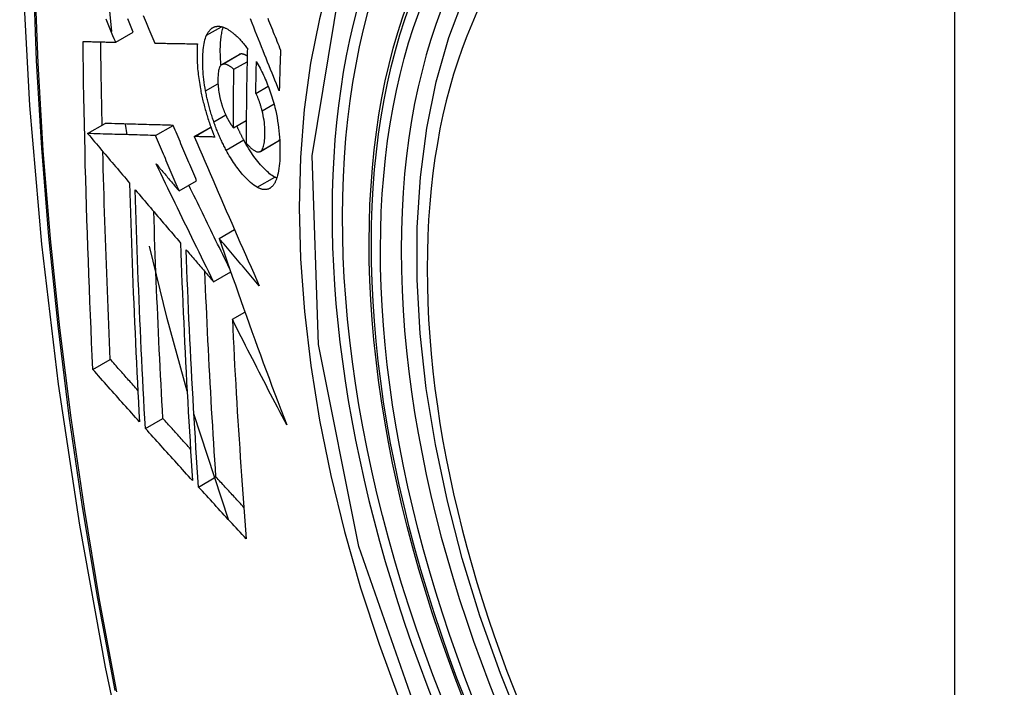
# Model space of a CAD drawing. Header units: inches. Extents: x 15 to 513, y 46 to 241.
# Tile 312 of 397: x 438.084 to 438.414, y 234.281 to 234.504. Entities that reach past the tile are written whole.
import ezdxf

# ---------------------------------------------------------------- set-up
doc = ezdxf.new("R2010")
doc.units = ezdxf.units.IN
doc.header["$MEASUREMENT"] = 0
doc.layers.add('Visible Edges(ANSI)', color=7, linetype='Continuous', lineweight=25)
doc.layers.add('Visible Tangent Edges(ANSI)', color=7, linetype='Continuous', lineweight=25)

msp = doc.modelspace()

# ---------------------------------------------------------------- linework, layer by layer
at = {"layer": 'Visible Edges(ANSI)'}
for p, q in [((438.11468, 234.50034), (438.11237, 234.52255)), ((438.11594, 234.49677), (438.12184, 234.50017)), ((438.12903, 234.49649), (438.12914, 234.49649)), ((438.15147, 234.48929), (438.15737, 234.49269)), ((438.15554, 234.48771), (438.15997, 234.49026)), ((438.16289, 234.47964), (438.16706, 234.48204)), ((438.10651, 234.46619), (438.1124, 234.46958)), ((438.1124, 234.46958), (438.1124, 234.46958)), ((438.11977, 234.4658), (438.11916, 234.46938)), ((438.12932, 234.46552), (438.13521, 234.46892)), ((438.14229, 234.46517), (438.14783, 234.46836)), ((438.1554, 234.46807), (438.1597, 234.47055)), ((438.10651, 234.46619), (438.10651, 234.46619)), ((438.14246, 234.46517), (438.14229, 234.46517)), ((438.16439, 234.46019), (438.17029, 234.46359)), ((438.17029, 234.46359), (438.17034, 234.46362)), ((438.13718, 234.44694), (438.14307, 234.45034)), ((438.15063, 234.43104), (438.15576, 234.434)), ((438.14876, 234.41653), (438.15451, 234.41984)), ((438.15504, 234.40394), (438.15926, 234.40637)), ((438.10827, 234.38714), (438.11413, 234.39052)), ((438.12588, 234.36738), (438.13174, 234.37075)), ((438.15377, 234.33681), (438.14214, 234.37231)), ((438.14368, 234.34775), (438.14953, 234.35111))]:
    msp.add_line(p, q, dxfattribs=at)
at = {"layer": 'Visible Edges(ANSI)', "flags": 128}
for points in [[(438.13776, 234.89918), (438.12492, 234.86107), (438.11387, 234.82183), (438.10458, 234.78155), (438.09702, 234.74028), (438.09118, 234.69809), (438.08704, 234.65504), (438.08456, 234.6112), (438.08374, 234.56662), (438.08456, 234.52138), (438.08698, 234.47553), (438.09101, 234.42913), (438.0966, 234.38225), (438.10375, 234.33496), (438.11243, 234.28733), (438.12262, 234.23942), (438.13429, 234.19129)], [(438.25264, 234.26608), (438.24491, 234.28527), (438.23805, 234.30453), (438.23212, 234.3238), (438.22713, 234.34297), (438.2231, 234.36197), (438.22006, 234.38073), (438.21802, 234.39915), (438.21701, 234.41715), (438.21703, 234.43467), (438.21809, 234.45162), (438.22019, 234.46794), (438.22335, 234.48355), (438.22756, 234.49838), (438.23282, 234.51237), (438.23911, 234.52543), (438.24644, 234.5375), (438.25478, 234.54849), (438.26411, 234.55833), (438.27436, 234.56694), (438.28547, 234.57425)], [(438.12184, 234.50017), (438.12137, 234.50127), (438.12091, 234.50237), (438.12044, 234.50347), (438.11997, 234.50457)], [(438.12514, 234.50577), (438.12612, 234.50344), (438.12709, 234.50111), (438.12806, 234.4988), (438.12903, 234.49649)], [(438.17075, 234.48045), (438.17027, 234.48164), (438.16979, 234.48284), (438.16931, 234.48405), (438.16883, 234.48526), (438.16834, 234.48647), (438.16785, 234.48769), (438.16736, 234.48892), (438.16686, 234.49015), (438.16636, 234.4914), (438.16586, 234.49265), (438.16535, 234.49392), (438.16484, 234.4952), (438.16432, 234.4965), (438.1638, 234.4978), (438.16327, 234.49913), (438.16273, 234.50047), (438.16219, 234.50182), (438.16164, 234.5032), (438.16108, 234.50459)], [(438.16689, 234.50479), (438.1672, 234.50401), (438.16752, 234.50324), (438.16783, 234.50247), (438.16814, 234.5017), (438.16845, 234.50093), (438.16876, 234.50017), (438.16907, 234.4994), (438.16938, 234.49865), (438.16968, 234.49789), (438.16999, 234.49714), (438.17029, 234.49639), (438.17059, 234.49564), (438.17089, 234.4949), (438.17119, 234.49416)], [(438.11594, 234.49677), (438.11547, 234.49787), (438.11501, 234.49897), (438.11454, 234.50007), (438.11408, 234.50117), (438.11361, 234.50227), (438.11314, 234.50337), (438.11268, 234.50447)], [(438.14641, 234.49912), (438.14651, 234.49934), (438.14662, 234.49955), (438.14673, 234.49975), (438.14685, 234.49995), (438.14697, 234.50013), (438.14709, 234.50031), (438.14721, 234.50049), (438.14734, 234.50065), (438.14747, 234.5008), (438.1476, 234.50095), (438.14774, 234.50109), (438.14788, 234.50122), (438.14802, 234.50134), (438.14817, 234.50145), (438.14832, 234.50156), (438.14847, 234.50165), (438.14863, 234.50174), (438.14878, 234.50182), (438.14894, 234.50189), (438.14911, 234.50195), (438.14927, 234.502), (438.14944, 234.50204), (438.14961, 234.50207), (438.14978, 234.5021)], [(438.14978, 234.5021), (438.14996, 234.50212), (438.15015, 234.50213), (438.15033, 234.50213), (438.15052, 234.50212), (438.15071, 234.50211), (438.1509, 234.50208), (438.15109, 234.50205), (438.15129, 234.50201), (438.15148, 234.50197), (438.15168, 234.50192), (438.15187, 234.50186), (438.15207, 234.50179), (438.15227, 234.50171), (438.15247, 234.50163), (438.15267, 234.50154), (438.15288, 234.50144), (438.15308, 234.50134), (438.15329, 234.50123), (438.15349, 234.50111), (438.1537, 234.50099), (438.15391, 234.50086), (438.15412, 234.50072), (438.15433, 234.50058), (438.15454, 234.50043)], [(438.15122, 234.4891), (438.15117, 234.48974), (438.15112, 234.49037), (438.15108, 234.49099), (438.15105, 234.49161), (438.15103, 234.49222), (438.15101, 234.49282), (438.151, 234.49342), (438.151, 234.494), (438.151, 234.49458), (438.15102, 234.49515), (438.15103, 234.4957), (438.15106, 234.49625), (438.15109, 234.49678), (438.15114, 234.49731), (438.15118, 234.49783), (438.15124, 234.49833), (438.15131, 234.49882), (438.15138, 234.49929), (438.15147, 234.49975), (438.15156, 234.5002), (438.15166, 234.50063), (438.15177, 234.50104), (438.15189, 234.50143), (438.15202, 234.50181)], [(438.14607, 234.48046), (438.14589, 234.48142), (438.14574, 234.48237), (438.1456, 234.48331), (438.14548, 234.48425), (438.14538, 234.48517), (438.14529, 234.48607), (438.14522, 234.48697), (438.14517, 234.48785), (438.14513, 234.48871), (438.14511, 234.48957), (438.1451, 234.49041), (438.14511, 234.49122), (438.14513, 234.49202), (438.14516, 234.4928), (438.14521, 234.49356), (438.14527, 234.49429), (438.14535, 234.495), (438.14545, 234.49569), (438.14556, 234.49634), (438.1457, 234.49696), (438.14585, 234.49755), (438.14601, 234.49811), (438.1462, 234.49863), (438.14641, 234.49912)], [(438.15454, 234.50043), (438.15477, 234.50026), (438.155, 234.50008), (438.15523, 234.4999), (438.15546, 234.49971), (438.15569, 234.49952), (438.15592, 234.49932), (438.15615, 234.49912), (438.15637, 234.4989), (438.1566, 234.49869), (438.15683, 234.49846), (438.15706, 234.49824), (438.1573, 234.498), (438.15753, 234.49776), (438.15776, 234.49751), (438.15799, 234.49726), (438.15822, 234.49701), (438.15845, 234.49674), (438.15868, 234.49647), (438.15891, 234.4962), (438.15914, 234.49592), (438.15937, 234.49564), (438.1596, 234.49535), (438.15983, 234.49505), (438.16006, 234.49475)], [(438.10497, 234.49704), (438.10542, 234.49703), (438.10587, 234.49702), (438.10633, 234.49701), (438.10678, 234.497), (438.10723, 234.49699), (438.10769, 234.49698), (438.10814, 234.49696), (438.1086, 234.49695), (438.10906, 234.49694), (438.10951, 234.49693), (438.10997, 234.49692), (438.11043, 234.49691), (438.11089, 234.4969), (438.11135, 234.49689), (438.11181, 234.49687), (438.11227, 234.49686), (438.11273, 234.49685), (438.11319, 234.49684), (438.11364, 234.49683), (438.1141, 234.49682), (438.11456, 234.49681), (438.11502, 234.4968), (438.11548, 234.49679), (438.11594, 234.49677)], [(438.10827, 234.38714), (438.10806, 234.39168), (438.10786, 234.39622), (438.10766, 234.40076), (438.10747, 234.4053), (438.10728, 234.40985), (438.1071, 234.41441), (438.10692, 234.41897), (438.10676, 234.42353), (438.10659, 234.4281), (438.10644, 234.43267), (438.10629, 234.43724), (438.10614, 234.44182), (438.10601, 234.4464), (438.10588, 234.45098), (438.10575, 234.45556), (438.10564, 234.46015), (438.10553, 234.46474), (438.10543, 234.46933), (438.10533, 234.47393), (438.10525, 234.47854), (438.10517, 234.48316), (438.10509, 234.48778), (438.10503, 234.49241), (438.10497, 234.49704)], [(438.1114, 234.469), (438.11137, 234.47016), (438.11135, 234.47132), (438.11132, 234.47248), (438.1113, 234.47364), (438.11128, 234.4748), (438.11125, 234.47596), (438.11123, 234.47712), (438.11121, 234.47828), (438.11119, 234.47945), (438.11116, 234.48061), (438.11114, 234.48177), (438.11112, 234.48293), (438.1111, 234.48409), (438.11108, 234.48525), (438.11106, 234.48642), (438.11104, 234.48758), (438.11103, 234.48874), (438.11101, 234.48991), (438.11099, 234.49107), (438.11097, 234.49223), (438.11096, 234.4934), (438.11094, 234.49456), (438.11093, 234.49573), (438.11091, 234.4969)], [(438.12914, 234.49649), (438.12972, 234.49647), (438.1303, 234.49646), (438.13089, 234.49645), (438.13147, 234.49644), (438.13206, 234.49643), (438.13264, 234.49642), (438.13323, 234.49641), (438.13382, 234.4964), (438.13441, 234.49639), (438.135, 234.49638), (438.13559, 234.49637), (438.13619, 234.49636), (438.13678, 234.49635), (438.13737, 234.49634), (438.13797, 234.49633), (438.13856, 234.49632), (438.13916, 234.49631), (438.13975, 234.4963), (438.14035, 234.49629), (438.14094, 234.49629), (438.14154, 234.49628), (438.14213, 234.49627), (438.14273, 234.49626), (438.14332, 234.49625)], [(438.14332, 234.49625), (438.14329, 234.49571), (438.14325, 234.49516), (438.14323, 234.4946), (438.14321, 234.49403), (438.1432, 234.49346), (438.1432, 234.49287), (438.1432, 234.49228), (438.14321, 234.49167), (438.14322, 234.49106), (438.14324, 234.49044), (438.14327, 234.48982), (438.14331, 234.48919), (438.14335, 234.48855), (438.1434, 234.4879), (438.14346, 234.48725), (438.14353, 234.4866), (438.1436, 234.48594), (438.14368, 234.48528), (438.14377, 234.48461), (438.14386, 234.48393), (438.14397, 234.48326), (438.14408, 234.48258), (438.1442, 234.48189), (438.14432, 234.4812)], [(438.16006, 234.49475), (438.16003, 234.49342), (438.16, 234.49209), (438.15998, 234.49076), (438.15995, 234.48942), (438.15992, 234.48809), (438.1599, 234.48676), (438.15988, 234.48543), (438.15985, 234.48411), (438.15983, 234.48278), (438.15981, 234.48145), (438.1598, 234.48013), (438.15978, 234.4788), (438.15976, 234.47748), (438.15975, 234.47615), (438.15974, 234.47483), (438.15972, 234.47351), (438.15971, 234.47218), (438.15971, 234.47086), (438.1597, 234.46954), (438.15969, 234.46822), (438.15969, 234.4669), (438.15968, 234.46558), (438.15968, 234.46427), (438.15968, 234.46295)], [(438.15749, 234.49275), (438.15748, 234.49274), (438.15748, 234.49274), (438.15747, 234.49274), (438.15747, 234.49274), (438.15746, 234.49273), (438.15746, 234.49273), (438.15745, 234.49273), (438.15745, 234.49273), (438.15744, 234.49273), (438.15744, 234.49272), (438.15743, 234.49272), (438.15743, 234.49272), (438.15742, 234.49272), (438.15742, 234.49271), (438.15741, 234.49271), (438.15741, 234.49271), (438.1574, 234.49271), (438.1574, 234.4927), (438.15739, 234.4927), (438.15739, 234.4927), (438.15738, 234.4927), (438.15738, 234.49269), (438.15737, 234.49269), (438.15737, 234.49269)], [(438.16001, 234.49218), (438.15989, 234.49225), (438.15978, 234.49231), (438.15967, 234.49238), (438.15956, 234.49244), (438.15944, 234.49249), (438.15933, 234.49255), (438.15922, 234.4926), (438.15911, 234.49264), (438.159, 234.49268), (438.1589, 234.49272), (438.15879, 234.49276), (438.15868, 234.49279), (438.15857, 234.49281), (438.15847, 234.49283), (438.15836, 234.49285), (438.15826, 234.49286), (438.15816, 234.49287), (438.15806, 234.49287), (438.15796, 234.49286), (438.15786, 234.49285), (438.15776, 234.49283), (438.15767, 234.49281), (438.15758, 234.49278), (438.15749, 234.49275)], [(438.17119, 234.49416), (438.17117, 234.49359), (438.17115, 234.49302), (438.17113, 234.49244), (438.17111, 234.49187), (438.17109, 234.4913), (438.17107, 234.49073), (438.17105, 234.49016), (438.17103, 234.48958), (438.17101, 234.48901), (438.17099, 234.48844), (438.17097, 234.48787), (438.17096, 234.4873), (438.17094, 234.48673), (438.17092, 234.48615), (438.1709, 234.48558), (438.17088, 234.48501), (438.17087, 234.48444), (438.17085, 234.48387), (438.17083, 234.4833), (438.17082, 234.48273), (438.1708, 234.48216), (438.17079, 234.48159), (438.17077, 234.48102), (438.17075, 234.48045)], [(438.15159, 234.48935), (438.15139, 234.48924), (438.1512, 234.48908), (438.15103, 234.48888), (438.15088, 234.48864), (438.15075, 234.48835), (438.15063, 234.48804), (438.15053, 234.48769), (438.15044, 234.4873), (438.15037, 234.48689), (438.15031, 234.48646), (438.15026, 234.48601), (438.15023, 234.48554), (438.15021, 234.48506), (438.1502, 234.48456), (438.15019, 234.48404), (438.1502, 234.48351), (438.15022, 234.48297), (438.15025, 234.48242), (438.15029, 234.48186), (438.15034, 234.48128), (438.15041, 234.4807), (438.1505, 234.4801), (438.1506, 234.4795), (438.15072, 234.47889)], [(438.15554, 234.48771), (438.15536, 234.48786), (438.15519, 234.48801), (438.15501, 234.48815), (438.15483, 234.48828), (438.15466, 234.48841), (438.15448, 234.48854), (438.15431, 234.48865), (438.15413, 234.48877), (438.15396, 234.48887), (438.15379, 234.48897), (438.15362, 234.48906), (438.15345, 234.48915), (438.15328, 234.48922), (438.15311, 234.48929), (438.15295, 234.48934), (438.15279, 234.48939), (438.15263, 234.48943), (438.15247, 234.48945), (438.15232, 234.48947), (438.15216, 234.48947), (438.15201, 234.48946), (438.15187, 234.48944), (438.15173, 234.4894), (438.15159, 234.48935)], [(438.16289, 234.47964), (438.1629, 234.48008), (438.16291, 234.48053), (438.16292, 234.48098), (438.16292, 234.48142), (438.16293, 234.48187), (438.16294, 234.48231), (438.16295, 234.48276), (438.16296, 234.48321), (438.16297, 234.48365), (438.16297, 234.4841), (438.16298, 234.48454), (438.16299, 234.48499), (438.163, 234.48544), (438.16301, 234.48588), (438.16302, 234.48633), (438.16303, 234.48678), (438.16304, 234.48722), (438.16305, 234.48767), (438.16306, 234.48811), (438.16307, 234.48856), (438.16308, 234.48901), (438.16309, 234.48945), (438.1631, 234.4899), (438.16311, 234.49035)], [(438.16311, 234.49035), (438.16341, 234.4898), (438.16372, 234.48924), (438.16402, 234.48867), (438.16432, 234.4881), (438.16462, 234.48751), (438.16491, 234.48691), (438.1652, 234.48631), (438.16549, 234.4857), (438.16578, 234.48508), (438.16606, 234.48445), (438.16633, 234.48381), (438.16661, 234.48316), (438.16687, 234.48251), (438.16713, 234.48185), (438.16738, 234.48118), (438.16763, 234.4805), (438.16787, 234.47982), (438.1681, 234.47913), (438.16832, 234.47844), (438.16853, 234.47774), (438.16874, 234.47704), (438.16893, 234.47633), (438.16912, 234.47562), (438.1693, 234.4749)], [(438.1554, 234.46807), (438.1554, 234.46889), (438.1554, 234.46971), (438.1554, 234.47052), (438.1554, 234.47134), (438.1554, 234.47215), (438.15541, 234.47297), (438.15541, 234.47379), (438.15541, 234.4746), (438.15542, 234.47542), (438.15542, 234.47624), (438.15543, 234.47706), (438.15543, 234.47787), (438.15544, 234.47869), (438.15544, 234.47951), (438.15545, 234.48033), (438.15546, 234.48115), (438.15547, 234.48197), (438.15548, 234.48279), (438.15548, 234.48361), (438.15549, 234.48443), (438.1555, 234.48525), (438.15551, 234.48607), (438.15552, 234.48689), (438.15554, 234.48771)], [(438.14432, 234.4812), (438.14442, 234.4807), (438.14452, 234.4802), (438.14462, 234.4797), (438.14472, 234.4792), (438.14483, 234.4787), (438.14494, 234.4782), (438.14506, 234.4777), (438.14518, 234.4772), (438.1453, 234.4767), (438.14543, 234.4762), (438.14556, 234.47569), (438.14569, 234.47519), (438.14582, 234.47469), (438.14596, 234.47419), (438.1461, 234.47369), (438.14625, 234.47319), (438.1464, 234.47269), (438.14655, 234.4722), (438.1467, 234.47171), (438.14686, 234.47121), (438.14701, 234.47072), (438.14718, 234.47023), (438.14734, 234.46974), (438.14751, 234.46926)], [(438.14881, 234.47012), (438.14867, 234.47054), (438.14853, 234.47097), (438.14839, 234.47139), (438.14825, 234.47181), (438.14811, 234.47224), (438.14798, 234.47267), (438.14785, 234.4731), (438.14773, 234.47353), (438.1476, 234.47396), (438.14748, 234.47439), (438.14736, 234.47483), (438.14724, 234.47526), (438.14713, 234.47569), (438.14702, 234.47613), (438.14691, 234.47656), (438.1468, 234.477), (438.1467, 234.47743), (438.1466, 234.47786), (438.14651, 234.4783), (438.14641, 234.47873), (438.14632, 234.47916), (438.14623, 234.4796), (438.14615, 234.48003), (438.14607, 234.48046)], [(438.15072, 234.47889), (438.15076, 234.4787), (438.1508, 234.4785), (438.15085, 234.4783), (438.15089, 234.4781), (438.15094, 234.4779), (438.15099, 234.47771), (438.15104, 234.47751), (438.15109, 234.47731), (438.15114, 234.47711), (438.15119, 234.47691), (438.15125, 234.47672), (438.1513, 234.47652), (438.15136, 234.47632), (438.15142, 234.47613), (438.15148, 234.47593), (438.15154, 234.47574), (438.1516, 234.47554), (438.15166, 234.47535), (438.15173, 234.47516), (438.15179, 234.47497), (438.15186, 234.47478), (438.15193, 234.47459), (438.152, 234.47441), (438.15207, 234.47422)], [(438.16502, 234.47381), (438.16495, 234.47407), (438.16488, 234.47433), (438.16481, 234.47459), (438.16474, 234.47485), (438.16466, 234.47512), (438.16458, 234.47538), (438.16451, 234.47564), (438.16443, 234.4759), (438.16435, 234.47616), (438.16426, 234.47642), (438.16418, 234.47667), (438.16409, 234.47693), (438.164, 234.47717), (438.16391, 234.47742), (438.16382, 234.47766), (438.16372, 234.4779), (438.16363, 234.47814), (438.16353, 234.47837), (438.16343, 234.47859), (438.16333, 234.47881), (438.16322, 234.47903), (438.16311, 234.47924), (438.16301, 234.47944), (438.16289, 234.47964)], [(438.1693, 234.4749), (438.16956, 234.47377), (438.16979, 234.47263), (438.17001, 234.47151), (438.1702, 234.47038), (438.17038, 234.46926), (438.17053, 234.46816), (438.17065, 234.46706), (438.17076, 234.46599), (438.17085, 234.46492), (438.17092, 234.46388), (438.17097, 234.46285), (438.171, 234.46184), (438.17101, 234.46084), (438.17101, 234.45987), (438.171, 234.45891), (438.17096, 234.45797), (438.17091, 234.45706), (438.17085, 234.45618), (438.17076, 234.45532), (438.17066, 234.4545), (438.17053, 234.45371), (438.17039, 234.45296), (438.17022, 234.45225), (438.17003, 234.45158)], [(438.15207, 234.47422), (438.15213, 234.47405), (438.1522, 234.47388), (438.15226, 234.47372), (438.15233, 234.47355), (438.1524, 234.47339), (438.15246, 234.47323), (438.15253, 234.47307), (438.1526, 234.47291), (438.15267, 234.47275), (438.15274, 234.47259), (438.15281, 234.47244), (438.15288, 234.47228), (438.15295, 234.47213), (438.15302, 234.47198), (438.1531, 234.47183), (438.15317, 234.47168), (438.15324, 234.47154), (438.15332, 234.47139), (438.15339, 234.47125), (438.15347, 234.47111), (438.15355, 234.47097), (438.15362, 234.47083), (438.1537, 234.47069), (438.15378, 234.47056)], [(438.16444, 234.46022), (438.16467, 234.4604), (438.16487, 234.46062), (438.16506, 234.46089), (438.16523, 234.46122), (438.16538, 234.46158), (438.1655, 234.46198), (438.16561, 234.46242), (438.16571, 234.46289), (438.16579, 234.4634), (438.16585, 234.46392), (438.1659, 234.46448), (438.16593, 234.46505), (438.16595, 234.46564), (438.16597, 234.46626), (438.16596, 234.46695), (438.16594, 234.46766), (438.1659, 234.46838), (438.16584, 234.46913), (438.16576, 234.46989), (438.16565, 234.47066), (438.16553, 234.47144), (438.16538, 234.47222), (438.16521, 234.47301), (438.16502, 234.47381)], [(438.13521, 234.46892), (438.13433, 234.46894), (438.13345, 234.46897), (438.13256, 234.46899), (438.13167, 234.46902), (438.13079, 234.46905), (438.12989, 234.46907), (438.12899, 234.4691), (438.12809, 234.46912), (438.12718, 234.46915), (438.12627, 234.46918), (438.12535, 234.4692), (438.12442, 234.46923), (438.12348, 234.46926), (438.12253, 234.46928), (438.12158, 234.46931), (438.12061, 234.46934), (438.11963, 234.46937), (438.11864, 234.4694), (438.11764, 234.46943), (438.11662, 234.46946), (438.11559, 234.46949), (438.11454, 234.46952), (438.11348, 234.46955), (438.1124, 234.46958)], [(438.14307, 234.45034), (438.14274, 234.45111), (438.14241, 234.45188), (438.14208, 234.45266), (438.14175, 234.45343), (438.14142, 234.45421), (438.1411, 234.45498), (438.14077, 234.45576), (438.14044, 234.45653), (438.14011, 234.45731), (438.13978, 234.45808), (438.13945, 234.45886), (438.13913, 234.45963), (438.1388, 234.4604), (438.13847, 234.46118), (438.13814, 234.46195), (438.13782, 234.46273), (438.13749, 234.4635), (438.13716, 234.46428), (438.13684, 234.46505), (438.13651, 234.46583), (438.13619, 234.4666), (438.13586, 234.46737), (438.13554, 234.46815), (438.13521, 234.46892)], [(438.14751, 234.46926), (438.14757, 234.46908), (438.14764, 234.4689), (438.1477, 234.46871), (438.14777, 234.46853), (438.14783, 234.46835), (438.1479, 234.46817), (438.14796, 234.46799), (438.14803, 234.46782), (438.14809, 234.46764), (438.14816, 234.46746), (438.14823, 234.46728), (438.14829, 234.4671), (438.14836, 234.46693), (438.14843, 234.46675), (438.1485, 234.46657), (438.14857, 234.4664), (438.14864, 234.46622), (438.1487, 234.46605), (438.14877, 234.46587), (438.14884, 234.4657), (438.14891, 234.46553), (438.14898, 234.46535), (438.14906, 234.46518), (438.14913, 234.46501)], [(438.15296, 234.46064), (438.15277, 234.461), (438.15258, 234.46136), (438.15239, 234.46172), (438.1522, 234.46209), (438.15202, 234.46246), (438.15183, 234.46284), (438.15165, 234.46321), (438.15147, 234.46359), (438.15129, 234.46398), (438.15111, 234.46436), (438.15094, 234.46475), (438.15076, 234.46514), (438.15059, 234.46554), (438.15042, 234.46594), (438.15025, 234.46634), (438.15008, 234.46675), (438.14992, 234.46716), (438.14976, 234.46757), (438.14959, 234.46799), (438.14943, 234.46841), (438.14928, 234.46883), (438.14912, 234.46926), (438.14897, 234.46969), (438.14881, 234.47012)], [(438.15378, 234.47056), (438.15384, 234.47045), (438.15391, 234.47034), (438.15397, 234.47023), (438.15404, 234.47012), (438.15411, 234.47001), (438.15417, 234.4699), (438.15424, 234.46979), (438.15431, 234.46968), (438.15438, 234.46957), (438.15444, 234.46946), (438.15451, 234.46935), (438.15458, 234.46925), (438.15465, 234.46914), (438.15472, 234.46904), (438.15478, 234.46894), (438.15485, 234.46883), (438.15492, 234.46873), (438.15499, 234.46864), (438.15506, 234.46854), (438.15513, 234.46844), (438.15519, 234.46835), (438.15526, 234.46825), (438.15533, 234.46816), (438.1554, 234.46807)], [(438.15885, 234.46404), (438.15875, 234.46422), (438.15866, 234.46441), (438.15856, 234.4646), (438.15846, 234.46479), (438.15836, 234.46498), (438.15826, 234.46517), (438.15816, 234.46536), (438.15807, 234.46555), (438.15797, 234.46575), (438.15787, 234.46594), (438.15778, 234.46614), (438.15768, 234.46633), (438.15759, 234.46653), (438.15749, 234.46673), (438.1574, 234.46692), (438.1573, 234.46712), (438.15721, 234.46732), (438.15712, 234.46752), (438.15703, 234.46773), (438.15693, 234.46793), (438.15684, 234.46813), (438.15675, 234.46834), (438.15666, 234.46854), (438.15657, 234.46875)], [(438.12932, 234.46552), (438.12843, 234.46555), (438.12755, 234.46557), (438.12667, 234.4656), (438.12578, 234.46563), (438.12489, 234.46565), (438.124, 234.46568), (438.1231, 234.4657), (438.1222, 234.46573), (438.12129, 234.46576), (438.12037, 234.46578), (438.11945, 234.46581), (438.11852, 234.46584), (438.11758, 234.46586), (438.11664, 234.46589), (438.11568, 234.46592), (438.11471, 234.46595), (438.11373, 234.46598), (438.11274, 234.46601), (438.11174, 234.46603), (438.11072, 234.46606), (438.10969, 234.46609), (438.10865, 234.46613), (438.10759, 234.46616), (438.10651, 234.46619)], [(438.10651, 234.46619), (438.1071, 234.4655), (438.10768, 234.46481), (438.10827, 234.46412), (438.10885, 234.46342), (438.10944, 234.46273), (438.11002, 234.46204), (438.11061, 234.46135), (438.1112, 234.46065), (438.11178, 234.45996), (438.11237, 234.45927), (438.11296, 234.45858), (438.11355, 234.45788), (438.11413, 234.45719), (438.11472, 234.4565), (438.11531, 234.4558), (438.11589, 234.45511), (438.11648, 234.45442), (438.11707, 234.45373), (438.11766, 234.45303), (438.11824, 234.45234), (438.11883, 234.45165), (438.11942, 234.45096), (438.12001, 234.45026), (438.12059, 234.44957)], [(438.13718, 234.44694), (438.13685, 234.44772), (438.13652, 234.44849), (438.13619, 234.44926), (438.13586, 234.45004), (438.13553, 234.45081), (438.1352, 234.45159), (438.13487, 234.45236), (438.13455, 234.45314), (438.13422, 234.45391), (438.13389, 234.45469), (438.13356, 234.45546), (438.13323, 234.45624), (438.1329, 234.45701), (438.13258, 234.45779), (438.13225, 234.45856), (438.13192, 234.45933), (438.1316, 234.46011), (438.13127, 234.46088), (438.13094, 234.46166), (438.13062, 234.46243), (438.13029, 234.4632), (438.12997, 234.46398), (438.12964, 234.46475), (438.12932, 234.46552)], [(438.14229, 234.46517), (438.14317, 234.46313), (438.14404, 234.46109), (438.14492, 234.45903), (438.14581, 234.45697), (438.1467, 234.4549), (438.14759, 234.45283), (438.14849, 234.45075), (438.14938, 234.44867), (438.15029, 234.44658), (438.15119, 234.44449), (438.1521, 234.4424), (438.15301, 234.4403), (438.15393, 234.4382), (438.15484, 234.43611), (438.15576, 234.43401), (438.15668, 234.43191), (438.1576, 234.42981), (438.15852, 234.42772), (438.15944, 234.42562), (438.16037, 234.42353), (438.1613, 234.42144), (438.16222, 234.41936), (438.16315, 234.41728), (438.16407, 234.4152)], [(438.14913, 234.46501), (438.14885, 234.46501), (438.14857, 234.46502), (438.14829, 234.46503), (438.14801, 234.46503), (438.14773, 234.46504), (438.14745, 234.46505), (438.14718, 234.46505), (438.1469, 234.46506), (438.14662, 234.46507), (438.14634, 234.46507), (438.14606, 234.46508), (438.14578, 234.46509), (438.1455, 234.46509), (438.14523, 234.4651), (438.14495, 234.46511), (438.14467, 234.46511), (438.14439, 234.46512), (438.14412, 234.46513), (438.14384, 234.46514), (438.14356, 234.46514), (438.14329, 234.46515), (438.14301, 234.46516), (438.14273, 234.46516), (438.14246, 234.46517)], [(438.16924, 234.45159), (438.16882, 234.45183), (438.1684, 234.4521), (438.16797, 234.4524), (438.16754, 234.45273), (438.16711, 234.45309), (438.16668, 234.45347), (438.16624, 234.45388), (438.1658, 234.45431), (438.16536, 234.45477), (438.16492, 234.45524), (438.16448, 234.45574), (438.16403, 234.45626), (438.16359, 234.4568), (438.16315, 234.45735), (438.16272, 234.45793), (438.16228, 234.45852), (438.16184, 234.45913), (438.16141, 234.45977), (438.16098, 234.46043), (438.16055, 234.46111), (438.16012, 234.46181), (438.15969, 234.46253), (438.15927, 234.46327), (438.15885, 234.46404)], [(438.15968, 234.46295), (438.15989, 234.46271), (438.16011, 234.46248), (438.16032, 234.46226), (438.16053, 234.46204), (438.16075, 234.46183), (438.16096, 234.46163), (438.16117, 234.46143), (438.16138, 234.46125), (438.16159, 234.46108), (438.1618, 234.46091), (438.16201, 234.46076), (438.16222, 234.46061), (438.16242, 234.46048), (438.16263, 234.46037), (438.16283, 234.46027), (438.16302, 234.46018), (438.16322, 234.46011), (438.16341, 234.46007), (438.1636, 234.46004), (438.16378, 234.46003), (438.16395, 234.46004), (438.16412, 234.46008), (438.16429, 234.46014), (438.16444, 234.46022)], [(438.17034, 234.46362), (438.17037, 234.46364), (438.17039, 234.46365), (438.17042, 234.46367), (438.17044, 234.46369), (438.17047, 234.46371), (438.17049, 234.46373), (438.17052, 234.46375), (438.17054, 234.46377), (438.17057, 234.46379), (438.17059, 234.46382), (438.17061, 234.46384), (438.17064, 234.46386), (438.17066, 234.46389), (438.17068, 234.46391), (438.17071, 234.46394), (438.17073, 234.46396), (438.17075, 234.46399), (438.17077, 234.46402), (438.17079, 234.46405), (438.17081, 234.46407), (438.17084, 234.4641), (438.17086, 234.46413), (438.17088, 234.46416), (438.1709, 234.4642)], [(438.11413, 234.39052), (438.114, 234.3934), (438.11387, 234.39629), (438.11374, 234.39917), (438.11361, 234.40206), (438.11349, 234.40495), (438.11337, 234.40784), (438.11325, 234.41073), (438.11314, 234.41362), (438.11302, 234.41651), (438.11291, 234.41941), (438.1128, 234.42231), (438.11269, 234.42521), (438.11259, 234.42811), (438.11249, 234.43101), (438.11239, 234.43391), (438.11229, 234.43682), (438.1122, 234.43973), (438.11211, 234.44264), (438.11202, 234.44556), (438.11193, 234.44847), (438.11185, 234.45139), (438.11176, 234.45431), (438.11169, 234.45724), (438.11161, 234.46017)], [(438.16334, 234.44819), (438.16279, 234.44852), (438.16223, 234.44889), (438.16166, 234.44932), (438.16109, 234.4498), (438.16051, 234.45032), (438.15995, 234.45087), (438.15942, 234.45142), (438.15892, 234.45196), (438.15846, 234.45248), (438.15805, 234.45296), (438.15768, 234.45342), (438.15731, 234.45389), (438.15694, 234.45437), (438.15657, 234.45487), (438.1562, 234.45538), (438.15583, 234.4559), (438.15547, 234.45644), (438.15511, 234.45699), (438.15474, 234.45756), (438.15438, 234.45815), (438.15402, 234.45875), (438.15367, 234.45936), (438.15331, 234.45999), (438.15296, 234.46064)], [(438.14876, 234.41653), (438.14795, 234.41817), (438.14713, 234.41981), (438.14632, 234.42146), (438.14551, 234.4231), (438.1447, 234.42475), (438.14389, 234.4264), (438.14308, 234.42805), (438.14227, 234.42971), (438.14146, 234.43136), (438.14065, 234.43301), (438.13984, 234.43466), (438.13904, 234.43631), (438.13824, 234.43796), (438.13743, 234.43962), (438.13663, 234.44127), (438.13583, 234.44291), (438.13503, 234.44456), (438.13424, 234.44621), (438.13344, 234.44785), (438.13265, 234.44949), (438.13186, 234.45113), (438.13107, 234.45277), (438.13028, 234.45441), (438.1295, 234.45604)], [(438.1295, 234.45604), (438.12982, 234.45566), (438.13014, 234.45528), (438.13046, 234.4549), (438.13078, 234.45452), (438.1311, 234.45414), (438.13142, 234.45376), (438.13174, 234.45339), (438.13206, 234.45301), (438.13238, 234.45263), (438.1327, 234.45225), (438.13302, 234.45187), (438.13334, 234.45149), (438.13366, 234.45111), (438.13398, 234.45073), (438.1343, 234.45035), (438.13462, 234.44997), (438.13494, 234.4496), (438.13526, 234.44922), (438.13558, 234.44884), (438.1359, 234.44846), (438.13622, 234.44808), (438.13654, 234.4477), (438.13686, 234.44732), (438.13718, 234.44694)], [(438.12059, 234.44957), (438.12068, 234.44621), (438.12078, 234.44286), (438.12088, 234.4395), (438.12098, 234.43615), (438.12109, 234.4328), (438.12121, 234.42945), (438.12132, 234.42611), (438.12144, 234.42276), (438.12157, 234.41942), (438.1217, 234.41608), (438.12183, 234.41274), (438.12197, 234.4094), (438.12211, 234.40607), (438.12226, 234.40274), (438.12241, 234.39942), (438.12256, 234.39609), (438.12272, 234.39277), (438.12288, 234.38945), (438.12304, 234.38613), (438.12321, 234.38282), (438.12337, 234.37951), (438.12355, 234.3762), (438.12372, 234.37289), (438.1239, 234.36959)], [(438.1541, 234.42101), (438.15353, 234.42217), (438.15296, 234.42332), (438.15239, 234.42448), (438.15182, 234.42564), (438.15125, 234.4268), (438.15068, 234.42796), (438.15011, 234.42912), (438.14954, 234.43028), (438.14897, 234.43144), (438.1484, 234.4326), (438.14783, 234.43376), (438.14726, 234.43492), (438.14669, 234.43608), (438.14613, 234.43725), (438.14556, 234.43841), (438.14499, 234.43957), (438.14443, 234.44073), (438.14386, 234.44189), (438.1433, 234.44305), (438.14274, 234.44421), (438.14217, 234.44537), (438.14161, 234.44653), (438.14105, 234.44769), (438.14049, 234.44885)], [(438.17003, 234.45158), (438.16996, 234.45134), (438.16988, 234.45111), (438.1698, 234.45088), (438.16971, 234.45065), (438.16962, 234.45044), (438.16953, 234.45023), (438.16944, 234.45003), (438.16934, 234.44983), (438.16924, 234.44964), (438.16914, 234.44946), (438.16903, 234.44929), (438.16893, 234.44912), (438.16881, 234.44896), (438.1687, 234.44881), (438.16858, 234.44866), (438.16846, 234.44853), (438.16834, 234.4484), (438.16821, 234.44828), (438.16809, 234.44817), (438.16795, 234.44806), (438.16782, 234.44797), (438.16769, 234.44788), (438.16755, 234.4478), (438.16741, 234.44772)], [(438.16993, 234.45125), (438.1699, 234.45126), (438.16987, 234.45128), (438.16984, 234.45129), (438.16981, 234.4513), (438.16979, 234.45131), (438.16976, 234.45133), (438.16973, 234.45134), (438.1697, 234.45135), (438.16967, 234.45137), (438.16964, 234.45138), (438.16961, 234.45139), (438.16958, 234.45141), (438.16956, 234.45142), (438.16953, 234.45144), (438.1695, 234.45145), (438.16947, 234.45147), (438.16944, 234.45148), (438.16941, 234.4515), (438.16938, 234.45151), (438.16935, 234.45153), (438.16933, 234.45154), (438.1693, 234.45156), (438.16927, 234.45157), (438.16924, 234.45159)], [(438.1225, 234.44732), (438.12313, 234.44658), (438.12376, 234.44584), (438.12439, 234.4451), (438.12502, 234.44436), (438.12565, 234.44362), (438.12628, 234.44288), (438.12691, 234.44213), (438.12755, 234.44139), (438.12818, 234.44065), (438.12881, 234.4399), (438.12944, 234.43916), (438.13008, 234.43841), (438.13071, 234.43767), (438.13134, 234.43693), (438.13198, 234.43618), (438.13261, 234.43544), (438.13324, 234.4347), (438.13387, 234.43395), (438.13451, 234.43321), (438.13514, 234.43247), (438.13577, 234.43172), (438.13641, 234.43098), (438.13704, 234.43024), (438.13767, 234.4295)], [(438.12588, 234.36738), (438.1257, 234.37068), (438.12552, 234.37398), (438.12535, 234.37729), (438.12517, 234.3806), (438.125, 234.3839), (438.12484, 234.38722), (438.12467, 234.39053), (438.12451, 234.39385), (438.12436, 234.39717), (438.12421, 234.4005), (438.12406, 234.40382), (438.12391, 234.40715), (438.12377, 234.41049), (438.12364, 234.41382), (438.1235, 234.41716), (438.12337, 234.4205), (438.12325, 234.42385), (438.12313, 234.42719), (438.12301, 234.43054), (438.1229, 234.4339), (438.1228, 234.43725), (438.12269, 234.44061), (438.1226, 234.44396), (438.1225, 234.44732)], [(438.16741, 234.44772), (438.16726, 234.44766), (438.16711, 234.4476), (438.16695, 234.44755), (438.1668, 234.4475), (438.16664, 234.44747), (438.16648, 234.44744), (438.16632, 234.44742), (438.16616, 234.44741), (438.16599, 234.4474), (438.16583, 234.44741), (438.16566, 234.44742), (438.16549, 234.44744), (438.16532, 234.44746), (438.16515, 234.44749), (438.16497, 234.44753), (438.1648, 234.44758), (438.16462, 234.44763), (438.16444, 234.44769), (438.16426, 234.44776), (438.16408, 234.44783), (438.1639, 234.44791), (438.16371, 234.448), (438.16353, 234.44809), (438.16334, 234.44819)], [(438.13174, 234.37075), (438.13158, 234.37362), (438.13143, 234.37648), (438.13127, 234.37935), (438.13112, 234.38222), (438.13098, 234.38509), (438.13083, 234.38797), (438.13069, 234.39084), (438.13055, 234.39372), (438.13041, 234.3966), (438.13028, 234.39948), (438.13014, 234.40237), (438.13002, 234.40525), (438.12989, 234.40814), (438.12977, 234.41103), (438.12965, 234.41392), (438.12953, 234.41682), (438.12941, 234.41971), (438.1293, 234.42261), (438.12919, 234.42551), (438.12909, 234.42841), (438.12899, 234.43132), (438.12889, 234.43422), (438.12879, 234.43713), (438.1287, 234.44003)], [(438.13767, 234.4295), (438.13778, 234.42615), (438.1379, 234.42281), (438.13803, 234.41948), (438.13815, 234.41614), (438.13829, 234.41281), (438.13843, 234.40948), (438.13857, 234.40615), (438.13872, 234.40282), (438.13887, 234.3995), (438.13903, 234.39617), (438.1392, 234.39285), (438.13936, 234.38953), (438.13954, 234.38621), (438.13971, 234.3829), (438.1399, 234.37959), (438.14008, 234.37628), (438.14027, 234.37297), (438.14046, 234.36967), (438.14066, 234.36637), (438.14086, 234.36307), (438.14106, 234.35978), (438.14127, 234.35649), (438.14148, 234.35321), (438.14169, 234.34993)], [(438.16407, 234.4152), (438.16351, 234.41586), (438.16295, 234.41652), (438.16239, 234.41718), (438.16183, 234.41784), (438.16127, 234.4185), (438.16071, 234.41916), (438.16015, 234.41982), (438.15959, 234.42048), (438.15903, 234.42115), (438.15847, 234.42181), (438.1579, 234.42247), (438.15734, 234.42313), (438.15678, 234.42379), (438.15622, 234.42445), (438.15566, 234.42511), (438.1551, 234.42577), (438.15454, 234.42643), (438.15398, 234.42709), (438.15342, 234.42775), (438.15286, 234.42841), (438.15231, 234.42907), (438.15175, 234.42973), (438.15119, 234.43039), (438.15063, 234.43104)], [(438.15063, 234.43104), (438.15153, 234.42845), (438.15242, 234.42585), (438.15332, 234.42325), (438.15423, 234.42065), (438.15514, 234.41804), (438.15605, 234.41544), (438.15697, 234.41284), (438.15789, 234.41023), (438.15881, 234.40762), (438.15974, 234.40502), (438.16068, 234.40241), (438.16162, 234.3998), (438.16256, 234.3972), (438.16351, 234.39459), (438.16446, 234.39199), (438.16542, 234.38938), (438.16638, 234.38677), (438.16735, 234.38417), (438.16832, 234.38157), (438.1693, 234.37897), (438.17028, 234.37636), (438.17127, 234.37377), (438.17226, 234.37117), (438.17326, 234.36857)], [(438.13988, 234.37989), (438.13314, 234.40424), (438.12724, 234.42847)], [(438.14368, 234.34775), (438.14347, 234.35104), (438.14325, 234.35432), (438.14304, 234.35762), (438.14283, 234.36091), (438.14263, 234.36421), (438.14242, 234.36751), (438.14223, 234.37082), (438.14203, 234.37413), (438.14185, 234.37743), (438.14166, 234.38074), (438.14148, 234.38406), (438.1413, 234.38737), (438.14113, 234.39068), (438.14096, 234.394), (438.1408, 234.39731), (438.14065, 234.40063), (438.14049, 234.40395), (438.14035, 234.40727), (438.1402, 234.4106), (438.14007, 234.41392), (438.13994, 234.41725), (438.13981, 234.42059), (438.13969, 234.42393), (438.13957, 234.42727)], [(438.13957, 234.42727), (438.13995, 234.42682), (438.14034, 234.42638), (438.14072, 234.42593), (438.1411, 234.42548), (438.14148, 234.42503), (438.14186, 234.42459), (438.14225, 234.42414), (438.14263, 234.42369), (438.14301, 234.42324), (438.1434, 234.42279), (438.14378, 234.42235), (438.14416, 234.4219), (438.14454, 234.42145), (438.14493, 234.421), (438.14531, 234.42055), (438.14569, 234.42011), (438.14608, 234.41966), (438.14646, 234.41921), (438.14684, 234.41876), (438.14723, 234.41832), (438.14761, 234.41787), (438.14799, 234.41742), (438.14838, 234.41697), (438.14876, 234.41653)], [(438.14953, 234.35111), (438.14934, 234.35395), (438.14916, 234.3568), (438.14897, 234.35964), (438.14879, 234.36249), (438.14862, 234.36535), (438.14844, 234.3682), (438.14827, 234.37106), (438.1481, 234.37392), (438.14793, 234.37678), (438.14777, 234.37964), (438.14761, 234.38251), (438.14745, 234.38538), (438.1473, 234.38825), (438.14715, 234.39112), (438.147, 234.394), (438.14686, 234.39688), (438.14672, 234.39975), (438.14658, 234.40263), (438.14645, 234.40551), (438.14632, 234.40839), (438.1462, 234.41128), (438.14608, 234.41416), (438.14596, 234.41704), (438.14584, 234.41993)], [(438.17326, 234.36857), (438.17248, 234.37004), (438.1717, 234.37151), (438.17093, 234.37298), (438.17016, 234.37446), (438.16939, 234.37593), (438.16862, 234.3774), (438.16785, 234.37888), (438.16708, 234.38035), (438.16632, 234.38183), (438.16555, 234.38331), (438.16479, 234.38478), (438.16403, 234.38626), (438.16327, 234.38774), (438.16252, 234.38921), (438.16176, 234.39069), (438.16101, 234.39216), (438.16025, 234.39364), (438.1595, 234.39511), (438.15876, 234.39659), (438.15801, 234.39806), (438.15726, 234.39953), (438.15652, 234.401), (438.15578, 234.40247), (438.15504, 234.40394)], [(438.15504, 234.40394), (438.15518, 234.40083), (438.15533, 234.39772), (438.15549, 234.39461), (438.15564, 234.39151), (438.15581, 234.38841), (438.15598, 234.38531), (438.15615, 234.38222), (438.15633, 234.37912), (438.15652, 234.37604), (438.1567, 234.37296), (438.1569, 234.36988), (438.15709, 234.36681), (438.15729, 234.36374), (438.1575, 234.36068), (438.15771, 234.35762), (438.15792, 234.35457), (438.15813, 234.35153), (438.15835, 234.34849), (438.15857, 234.34546), (438.1588, 234.34244), (438.15903, 234.33942), (438.15926, 234.33642), (438.15949, 234.33342), (438.15972, 234.33042)], [(438.12334, 234.38014), (438.12296, 234.38057), (438.12257, 234.38101), (438.12219, 234.38144), (438.1218, 234.38187), (438.12142, 234.3823), (438.12103, 234.38274), (438.12065, 234.38317), (438.12026, 234.3836), (438.11988, 234.38403), (438.11949, 234.38447), (438.11911, 234.3849), (438.11873, 234.38533), (438.11834, 234.38577), (438.11796, 234.3862), (438.11757, 234.38663), (438.11719, 234.38706), (438.11681, 234.38749), (438.11642, 234.38793), (438.11604, 234.38836), (438.11566, 234.38879), (438.11528, 234.38922), (438.11489, 234.38966), (438.11451, 234.39009), (438.11413, 234.39052)], [(438.1239, 234.36959), (438.12325, 234.37032), (438.12259, 234.37105), (438.12194, 234.37178), (438.12129, 234.37251), (438.12063, 234.37324), (438.11998, 234.37397), (438.11933, 234.37471), (438.11867, 234.37544), (438.11802, 234.37617), (438.11737, 234.3769), (438.11671, 234.37763), (438.11606, 234.37836), (438.11541, 234.3791), (438.11476, 234.37983), (438.11411, 234.38056), (438.11346, 234.38129), (438.11281, 234.38202), (438.11216, 234.38276), (438.11151, 234.38349), (438.11086, 234.38422), (438.11021, 234.38495), (438.10956, 234.38568), (438.10891, 234.38641), (438.10827, 234.38714)], [(438.14102, 234.36046), (438.14063, 234.36089), (438.14024, 234.36132), (438.13985, 234.36175), (438.13947, 234.36217), (438.13908, 234.3626), (438.13869, 234.36303), (438.1383, 234.36346), (438.13792, 234.36389), (438.13753, 234.36432), (438.13714, 234.36475), (438.13675, 234.36518), (438.13637, 234.36561), (438.13598, 234.36604), (438.13559, 234.36647), (438.13521, 234.36689), (438.13482, 234.36732), (438.13443, 234.36775), (438.13405, 234.36818), (438.13366, 234.36861), (438.13328, 234.36904), (438.13289, 234.36947), (438.13251, 234.3699), (438.13212, 234.37033), (438.13174, 234.37075)], [(438.14169, 234.34993), (438.14103, 234.35065), (438.14037, 234.35138), (438.13971, 234.3521), (438.13904, 234.35283), (438.13838, 234.35356), (438.13772, 234.35428), (438.13706, 234.35501), (438.1364, 234.35574), (438.13574, 234.35647), (438.13508, 234.35719), (438.13442, 234.35792), (438.13376, 234.35865), (438.1331, 234.35938), (438.13244, 234.36011), (438.13178, 234.36083), (438.13113, 234.36156), (438.13047, 234.36229), (438.12981, 234.36302), (438.12916, 234.36375), (438.1285, 234.36447), (438.12785, 234.3652), (438.12719, 234.36593), (438.12654, 234.36666), (438.12588, 234.36738)], [(438.15891, 234.34092), (438.15852, 234.34134), (438.15813, 234.34177), (438.15773, 234.34219), (438.15734, 234.34262), (438.15695, 234.34304), (438.15656, 234.34347), (438.15616, 234.34389), (438.15577, 234.34432), (438.15538, 234.34474), (438.15499, 234.34517), (438.1546, 234.34559), (438.1542, 234.34602), (438.15381, 234.34644), (438.15342, 234.34687), (438.15303, 234.34729), (438.15264, 234.34772), (438.15225, 234.34814), (438.15186, 234.34857), (438.15147, 234.34899), (438.15108, 234.34942), (438.15069, 234.34984), (438.1503, 234.35027), (438.14992, 234.35069), (438.14953, 234.35111)], [(438.15972, 234.33042), (438.15905, 234.33114), (438.15838, 234.33186), (438.1577, 234.33258), (438.15703, 234.33331), (438.15636, 234.33403), (438.15569, 234.33475), (438.15502, 234.33547), (438.15434, 234.33619), (438.15367, 234.33691), (438.153, 234.33764), (438.15233, 234.33836), (438.15167, 234.33908), (438.151, 234.3398), (438.15033, 234.34052), (438.14966, 234.34125), (438.149, 234.34197), (438.14833, 234.34269), (438.14766, 234.34342), (438.147, 234.34414), (438.14633, 234.34486), (438.14567, 234.34558), (438.14501, 234.34631), (438.14435, 234.34703), (438.14368, 234.34775)]]:
    msp.add_lwpolyline(points, dxfattribs=at)
at = {"layer": 'Visible Edges(ANSI)'}
msp.add_ellipse((438.43436, 234.29881), major_axis=(0.15718, -0.27294), ratio=0.578093, start_param=2.362013, end_param=7.062765, dxfattribs=at)
msp.add_ellipse((438.43088, 234.2968), major_axis=(-0.15963, 0.2772), ratio=0.578093, dxfattribs=at)
at = {"layer": 'Visible Tangent Edges(ANSI)'}
for p, q in [((438.39712, 234.5617), (438.39712, 234.0764)), ((438.14641, 234.49912), (438.1514, 234.50199)), ((438.15159, 234.48935), (438.15749, 234.49275)), ((438.14607, 234.48046), (438.15022, 234.48285)), ((438.16502, 234.47381), (438.169, 234.4761)), ((438.14881, 234.47012), (438.15281, 234.47243)), ((438.10651, 234.46619), (438.1124, 234.46958)), ((438.14246, 234.46517), (438.14786, 234.46828)), ((438.15296, 234.46064), (438.15885, 234.46404)), ((438.16444, 234.46022), (438.17034, 234.46362)), ((438.16334, 234.44819), (438.16924, 234.45159)), ((438.16741, 234.44772), (438.1678, 234.44795))]:
    msp.add_line(p, q, dxfattribs=at)
at = {"layer": 'Visible Tangent Edges(ANSI)', "flags": 128}
for points in [[(438.13692, 234.85558), (438.12916, 234.83309), (438.12203, 234.80995), (438.11556, 234.78616), (438.10976, 234.76177), (438.10462, 234.73679), (438.10016, 234.71125), (438.09639, 234.68519), (438.09331, 234.65864), (438.09091, 234.63162), (438.08921, 234.60419), (438.08819, 234.57637), (438.08787, 234.54817), (438.08823, 234.51958), (438.08927, 234.49062), (438.091, 234.46129), (438.09341, 234.43164), (438.0965, 234.4017), (438.10027, 234.37151), (438.10471, 234.34107), (438.10983, 234.31039), (438.11561, 234.27951)], [(438.11635, 234.27907), (438.11055, 234.30989), (438.10542, 234.34051), (438.10096, 234.37089), (438.09717, 234.40103), (438.09407, 234.43091), (438.09165, 234.46051), (438.08991, 234.48977), (438.08886, 234.51868), (438.0885, 234.5472), (438.08883, 234.57533), (438.08985, 234.60307), (438.09156, 234.63041), (438.09396, 234.65733), (438.09706, 234.68378), (438.10085, 234.70973), (438.10532, 234.73515), (438.11048, 234.76001), (438.1163, 234.78428), (438.12279, 234.80794), (438.12992, 234.83095), (438.1377, 234.85331)], [(438.22168, 234.25861), (438.19747, 234.32776), (438.18395, 234.39547), (438.18174, 234.4587), (438.19095, 234.51429), (438.21121, 234.55993), (438.24146, 234.59331), (438.28041, 234.61293), (438.3264, 234.61805), (438.3771, 234.60838), (438.43025, 234.58441)], [(438.23617, 234.5945), (438.22714, 234.58648), (438.21879, 234.57749), (438.21113, 234.56753), (438.20419, 234.55666), (438.198, 234.54489), (438.1926, 234.53226), (438.18799, 234.51882), (438.18421, 234.50465), (438.18126, 234.48978), (438.17915, 234.47426), (438.17788, 234.45813), (438.17745, 234.44143), (438.17788, 234.42419), (438.17917, 234.40653), (438.1813, 234.3885), (438.18426, 234.37018), (438.18805, 234.35162), (438.19265, 234.33287), (438.19804, 234.314), (438.20422, 234.29506), (438.21116, 234.27613)]]:
    msp.add_lwpolyline(points, dxfattribs=at)
at = {"layer": 'Visible Tangent Edges(ANSI)'}
for centre, major_axis, start_param, end_param in [((438.43337, 234.29824), (-0.17285, 0.30015), 5.049711, 10.658253), ((438.43332, 234.29821), (-0.1503, 0.261), 5.670484, 8.47055)]:
    msp.add_ellipse(centre, major_axis=major_axis, ratio=0.578093, start_param=start_param, end_param=end_param, dxfattribs=at)
for centre, major_axis in [((438.43396, 234.29858), (0.17078, -0.29656)), ((438.43098, 234.29686), (-0.16238, 0.28198)), ((438.43088, 234.2968), (0.16178, -0.28094))]:
    msp.add_ellipse(centre, major_axis=major_axis, ratio=0.578093, dxfattribs=at)

doc.saveas('drawing.dxf')
